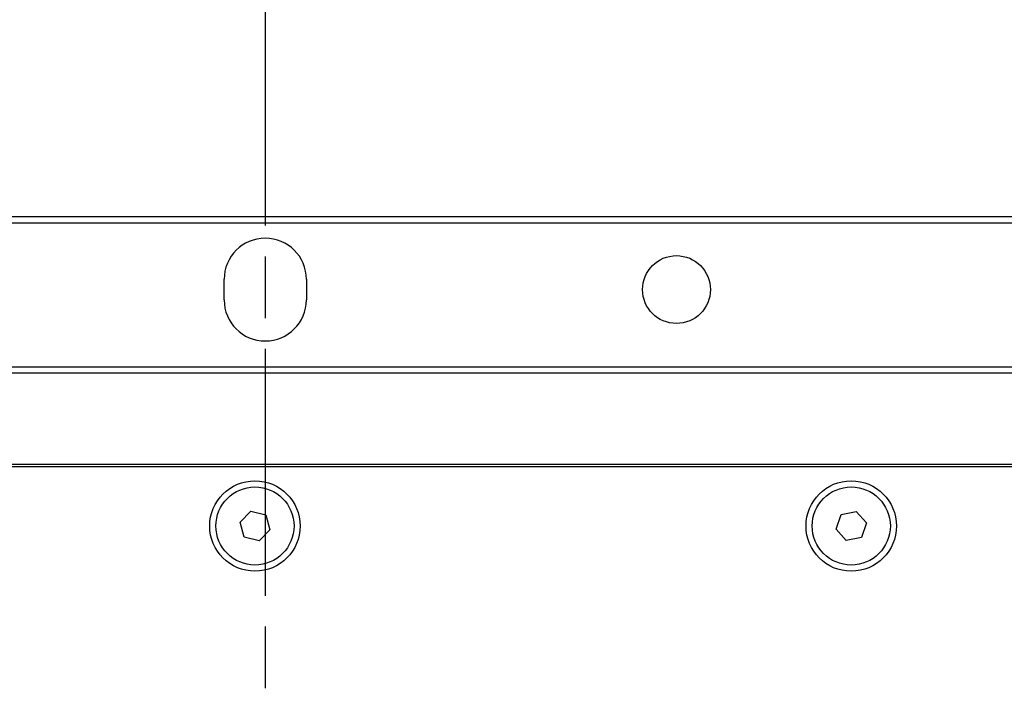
# Model space of a CAD drawing. Header units: millimetres. Extents: x 399 to 6233, y -1870 to 1602.
# Tile 432 of 656: x 4785 to 4833, y 398 to 430. Entities that reach past the tile are written whole.
import ezdxf

# ---------------------------------------------------------------- set-up
doc = ezdxf.new("R2010")
doc.units = ezdxf.units.MM
doc.linetypes.add('AM_ISO08W050', pattern=[18, 12, -1.5, 3, -1.5])
for name, color, linetype, lineweight in [('AM_5', 3, 'Continuous', 25), ('AM_7', 4, 'AM_ISO08W050', 25), ('可見 (ISO)', 7, 'Continuous', 25)]:
    doc.layers.add(name, color=color, linetype=linetype, lineweight=lineweight)
doc.styles.add('尺寸標註', font='romans.shx', dxfattribs={"bigfont": 'CHINESET.SHX'})
doc.dimstyles.new('CNS1$0', dxfattribs={"dimtxt": 2.5, "dimasz": 2.5, "dimexe": 1, "dimexo": 1, "dimgap": 1.5, "dimtad": 1, "dimtoh": 1, "dimdec": 1, "dimdsep": 46, "dimtxsty": '尺寸標註', "dimcen": 0, "dimclrd": 2, "dimclre": 2, "dimclrt": 1, "dimadec": 0, "dimazin": 2, "dimtp": 0.1, "dimtm": 0.1, "dimtfac": 0.71, "dimtdec": 1, "dimtmove": 0, "dimatfit": 0, "dimfxl": 0, "dimlwd": 13, "dimlwe": 13, "dimarcsym": 0})

# ---------------------------------------------------------------- blocks, each defined once
blk = doc.blocks.new('*D284')
at = {"layer": 'AM_5', "color": 2, "lineweight": 13}
for p, q in [((4818.116, 463.056), (4876.653, 463.056)), ((4875.653, 357.056), (4875.653, 460.556)), ((4827.43, 354.556), (4876.653, 354.556))]:
    blk.add_line(p, q, dxfattribs=at)
at = {"layer": 'AM_5', "color": 2, "lineweight": -2}
for points in [[(4875.236, 460.556), (4876.07, 460.556), (4875.653, 463.056)], [(4875.236, 357.056), (4876.07, 357.056), (4875.653, 354.556)]]:
    blk.add_solid(points, dxfattribs=at)
at = {"layer": 'Defpoints', "color": 0, "lineweight": -2}
for p in [(4817.116, 463.056), (4875.653, 463.056), (4826.43, 354.556)]:
    blk.add_point(p, dxfattribs=at)
at = {"layer": 'AM_5', "color": 1, "insert": (4872.903, 408.806), "char_height": 2.5, "attachment_point": 5, "rotation": 90, "style": '尺寸標註'}
blk.add_mtext('108.5', dxfattribs=at)
blk = doc.blocks.new('*D285')
at = {"layer": 'AM_5', "color": 2, "lineweight": 13}
for p, q in [((4840.264, 466.056), (4886.776, 466.056)), ((4885.776, 463.556), (4885.776, 357.056)), ((4827.43, 354.556), (4886.776, 354.556))]:
    blk.add_line(p, q, dxfattribs=at)
at = {"layer": 'AM_5', "color": 2, "lineweight": -2}
for points in [[(4885.359, 463.556), (4886.193, 463.556), (4885.776, 466.056)], [(4885.359, 357.056), (4886.193, 357.056), (4885.776, 354.556)]]:
    blk.add_solid(points, dxfattribs=at)
at = {"layer": 'Defpoints', "color": 0, "lineweight": -2}
for p in [(4839.264, 466.056), (4826.43, 354.556), (4885.776, 354.556)]:
    blk.add_point(p, dxfattribs=at)
at = {"layer": 'AM_5', "color": 1, "insert": (4883.026, 410.306), "char_height": 2.5, "attachment_point": 5, "rotation": 90, "style": '尺寸標註'}
blk.add_mtext('111.5', dxfattribs=at)

msp = doc.modelspace()

# ---------------------------------------------------------------- linework, layer by layer
at = {"layer": 'AM_7'}
msp.add_line((4797.264, 468.166), (4797.264, 349.446), dxfattribs=at)
at = {"layer": '可見 (ISO)'}
for p, q in [((4740.264, 420.606), (4853.264, 420.606)), ((4740.264, 420.306), (4853.264, 420.306)), ((4795.264, 416.556), (4795.264, 417.556)), ((4799.264, 417.556), (4799.264, 416.556)), ((4740.264, 413.306), (4853.264, 413.306)), ((4740.264, 413.006), (4853.264, 413.006)), ((4740.264, 408.556), (4853.264, 408.556)), ((4742.014, 408.456), (4851.514, 408.456)), ((4796.037, 405.739), (4796.559, 406.278)), ((4796.559, 406.278), (4797.287, 406.095)), ((4797.287, 406.095), (4797.492, 405.373)), ((4825.028, 405.409), (4825.269, 406.12)), ((4825.269, 406.12), (4826.005, 406.267)), ((4826.005, 406.267), (4826.5, 405.703)), ((4796.242, 405.017), (4796.037, 405.739)), ((4826.5, 405.703), (4826.26, 404.992)), ((4797.492, 405.373), (4796.97, 404.834)), ((4825.524, 404.845), (4825.028, 405.409)), ((4796.97, 404.834), (4796.242, 405.017)), ((4826.26, 404.992), (4825.524, 404.845))]:
    msp.add_line(p, q, dxfattribs=at)
for centre, radius in [((4817.264, 417.056), 1.65), ((4796.764, 405.556), 2.2), ((4825.764, 405.556), 2.2), ((4796.764, 405.556), 1.9), ((4825.764, 405.556), 1.9)]:
    msp.add_circle(centre, radius, dxfattribs=at)
for centre, start, end in [((4797.264, 417.556), 0, 180), ((4797.264, 416.556), 180, 0)]:
    msp.add_arc(centre, 2, start, end, dxfattribs=at)

# ---------------------------------------------------------------- dimensions: what is measured, and where the dimension line sits
at = {"layer": 'AM_5'}
for base, p1, p2, override, picture, middle in [((4885.776, 354.556), (4839.264, 466.056), (4826.43, 354.556), {"dimfxl": 4, "dimarcsym": 1}, '*D285', (4883.026, 410.306)), ((4875.653, 463.056), (4826.43, 354.556), (4817.116, 463.056), {"dimtix": 1, "dimfxl": 4, "dimarcsym": 1}, '*D284', (4872.903, 408.806))]:
    dim = msp.add_linear_dim(base=base, p1=p1, p2=p2, angle=90, dimstyle='CNS1$0', override=override, dxfattribs=at)
    dim.commit()
    dim.dimension.update_dxf_attribs({"geometry": picture, "text_midpoint": middle})

doc.saveas('drawing.dxf')
